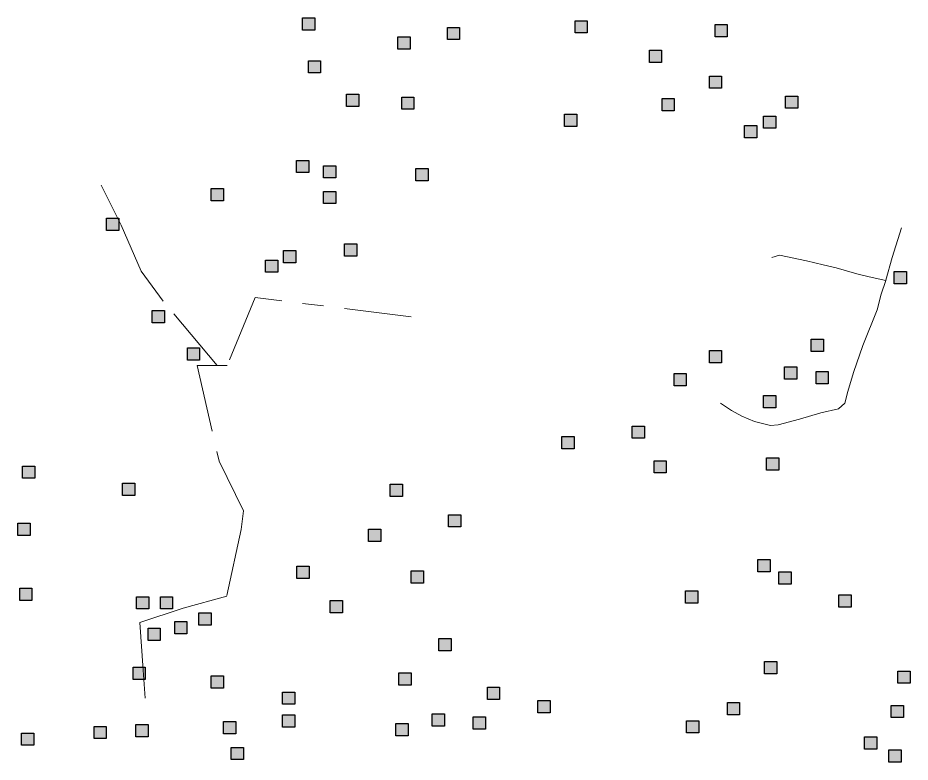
# Model space of a CAD drawing. Extents: x 445.4 to 500, y 8728.7 to 8784.
# Drawn here: x 476.132 to 480.372, y 8760.427 to 8763.961 of the extents above; entities that cross this region are included whole.
import ezdxf

# ---------------------------------------------------------------- set-up
doc = ezdxf.new("R2010")
doc.units = 0
doc.header["$LTSCALE"] = 0.064
doc.linetypes.add('DOT_DASHED', pattern=[7.7, 5, -1.2, 0.3, -1.2])
doc.layers.add('2', color=7, linetype='Continuous', lineweight=25)
doc.layers.add('22', color=7, linetype='DOT_DASHED', lineweight=13)

msp = doc.modelspace()

# ---------------------------------------------------------------- hatches: boundary and pattern name
at = {"layer": '2'}
for points in [[(477.4856, 8763.9606), (477.5436, 8763.9606), (477.5436, 8763.9026), (477.4856, 8763.9026)], [(478.1734, 8763.9153), (478.2314, 8763.9153), (478.2314, 8763.8573), (478.1734, 8763.8573)], [(478.7797, 8763.947), (478.8377, 8763.947), (478.8377, 8763.889), (478.7797, 8763.889)], [(479.4449, 8763.9289), (479.5029, 8763.9289), (479.5029, 8763.8709), (479.4449, 8763.8709)], [(477.9381, 8763.87), (477.9961, 8763.87), (477.9961, 8763.812), (477.9381, 8763.812)], [(479.1327, 8763.8066), (479.1907, 8763.8066), (479.1907, 8763.7486), (479.1327, 8763.7486)], [(477.5127, 8763.7568), (477.5707, 8763.7568), (477.5707, 8763.6988), (477.5127, 8763.6988)], [(479.4177, 8763.6844), (479.4757, 8763.6844), (479.4757, 8763.6264), (479.4177, 8763.6264)], [(477.6937, 8763.5984), (477.7517, 8763.5984), (477.7517, 8763.5404), (477.6937, 8763.5404)], [(477.9562, 8763.5848), (478.0142, 8763.5848), (478.0142, 8763.5268), (477.9562, 8763.5268)], [(479.1931, 8763.5773), (479.2511, 8763.5773), (479.2511, 8763.5193), (479.1931, 8763.5193)], [(479.7797, 8763.5893), (479.8377, 8763.5893), (479.8377, 8763.5313), (479.7797, 8763.5313)], [(478.7299, 8763.5033), (478.7879, 8763.5033), (478.7879, 8763.4453), (478.7299, 8763.4453)], [(479.6757, 8763.4942), (479.7337, 8763.4942), (479.7337, 8763.4362), (479.6757, 8763.4362)], [(479.5852, 8763.4489), (479.6432, 8763.4489), (479.6432, 8763.3909), (479.5852, 8763.3909)], [(477.4566, 8763.2838), (477.5146, 8763.2838), (477.5146, 8763.2258), (477.4566, 8763.2258)], [(477.5851, 8763.2588), (477.6431, 8763.2588), (477.6431, 8763.2008), (477.5851, 8763.2008)], [(478.024, 8763.2452), (478.082, 8763.2452), (478.082, 8763.1872), (478.024, 8763.1872)], [(477.0512, 8763.1501), (477.1092, 8763.1501), (477.1092, 8763.0921), (477.0512, 8763.0921)], [(477.5851, 8763.1366), (477.6431, 8763.1366), (477.6431, 8763.0786), (477.5851, 8763.0786)], [(476.554, 8763.0095), (476.612, 8763.0095), (476.612, 8762.9515), (476.554, 8762.9515)], [(477.3951, 8762.8559), (477.4531, 8762.8559), (477.4531, 8762.7979), (477.3951, 8762.7979)], [(477.6847, 8762.8875), (477.7427, 8762.8875), (477.7427, 8762.8295), (477.6847, 8762.8295)], [(477.3091, 8762.8106), (477.3671, 8762.8106), (477.3671, 8762.7526), (477.3091, 8762.7526)], [(480.2956, 8762.7562), (480.3536, 8762.7562), (480.3536, 8762.6982), (480.2956, 8762.6982)], [(476.7706, 8762.5706), (476.8286, 8762.5706), (476.8286, 8762.5126), (476.7706, 8762.5126)], [(479.9019, 8762.4348), (479.9599, 8762.4348), (479.9599, 8762.3768), (479.9019, 8762.3768)], [(476.938, 8762.3941), (476.996, 8762.3941), (476.996, 8762.3361), (476.938, 8762.3361)], [(479.4177, 8762.3805), (479.4757, 8762.3805), (479.4757, 8762.3225), (479.4177, 8762.3225)], [(479.7752, 8762.3035), (479.8332, 8762.3035), (479.8332, 8762.2455), (479.7752, 8762.2455)], [(479.2503, 8762.2718), (479.3083, 8762.2718), (479.3083, 8762.2138), (479.2503, 8762.2138)], [(479.9245, 8762.2809), (479.9825, 8762.2809), (479.9825, 8762.2229), (479.9245, 8762.2229)], [(479.6757, 8762.1677), (479.7337, 8762.1677), (479.7337, 8762.1097), (479.6757, 8762.1097)], [(479.0512, 8762.0228), (479.1092, 8762.0228), (479.1092, 8761.9648), (479.0512, 8761.9648)], [(478.7176, 8761.9728), (478.7756, 8761.9728), (478.7756, 8761.9148), (478.7176, 8761.9148)], [(479.1553, 8761.858), (479.2133, 8761.858), (479.2133, 8761.8), (479.1553, 8761.8)], [(479.6892, 8761.8716), (479.7472, 8761.8716), (479.7472, 8761.8136), (479.6892, 8761.8136)], [(476.1552, 8761.8327), (476.2132, 8761.8327), (476.2132, 8761.7747), (476.1552, 8761.7747)], [(476.6303, 8761.7512), (476.6883, 8761.7512), (476.6883, 8761.6932), (476.6303, 8761.6932)], [(477.9019, 8761.7466), (477.9599, 8761.7466), (477.9599, 8761.6886), (477.9019, 8761.6886)], [(478.1792, 8761.6018), (478.2372, 8761.6018), (478.2372, 8761.5438), (478.1792, 8761.5438)], [(476.1325, 8761.561), (476.1905, 8761.561), (476.1905, 8761.503), (476.1325, 8761.503)], [(477.7983, 8761.5326), (477.8563, 8761.5326), (477.8563, 8761.4746), (477.7983, 8761.4746)], [(479.6485, 8761.389), (479.7065, 8761.389), (479.7065, 8761.331), (479.6485, 8761.331)], [(477.4584, 8761.3573), (477.5164, 8761.3573), (477.5164, 8761.2993), (477.4584, 8761.2993)], [(478.0014, 8761.3346), (478.0594, 8761.3346), (478.0594, 8761.2766), (478.0014, 8761.2766)], [(479.7481, 8761.3301), (479.8061, 8761.3301), (479.8061, 8761.2721), (479.7481, 8761.2721)], [(476.1416, 8761.2531), (476.1996, 8761.2531), (476.1996, 8761.1951), (476.1416, 8761.1951)], [(479.3046, 8761.2396), (479.3626, 8761.2396), (479.3626, 8761.1816), (479.3046, 8761.1816)], [(476.6968, 8761.2124), (476.7548, 8761.2124), (476.7548, 8761.1544), (476.6968, 8761.1544)], [(476.8099, 8761.2124), (476.8679, 8761.2124), (476.8679, 8761.1544), (476.8099, 8761.1544)], [(480.0331, 8761.2214), (480.0911, 8761.2214), (480.0911, 8761.1634), (480.0331, 8761.1634)], [(477.6168, 8761.1943), (477.6748, 8761.1943), (477.6748, 8761.1363), (477.6168, 8761.1363)], [(476.9923, 8761.1354), (477.0503, 8761.1354), (477.0503, 8761.0774), (476.9923, 8761.0774)], [(476.8778, 8761.0947), (476.9358, 8761.0947), (476.9358, 8761.0367), (476.8778, 8761.0367)], [(476.7511, 8761.063), (476.8091, 8761.063), (476.8091, 8761.005), (476.7511, 8761.005)], [(478.1326, 8761.0132), (478.1906, 8761.0132), (478.1906, 8760.9552), (478.1326, 8760.9552)], [(479.6802, 8760.9045), (479.7382, 8760.9045), (479.7382, 8760.8465), (479.6802, 8760.8465)], [(476.6801, 8760.8774), (476.7381, 8760.8774), (476.7381, 8760.8194), (476.6801, 8760.8194)], [(480.3137, 8760.8593), (480.3717, 8760.8593), (480.3717, 8760.8013), (480.3137, 8760.8013)], [(477.0512, 8760.8366), (477.1092, 8760.8366), (477.1092, 8760.7786), (477.0512, 8760.7786)], [(477.9428, 8760.8502), (478.0008, 8760.8502), (478.0008, 8760.7922), (477.9428, 8760.7922)], [(478.3634, 8760.7823), (478.4214, 8760.7823), (478.4214, 8760.7243), (478.3634, 8760.7243)], [(477.3905, 8760.7596), (477.4485, 8760.7596), (477.4485, 8760.7016), (477.3905, 8760.7016)], [(478.6032, 8760.7189), (478.6612, 8760.7189), (478.6612, 8760.6609), (478.6032, 8760.6609)], [(479.5037, 8760.7098), (479.5617, 8760.7098), (479.5617, 8760.6518), (479.5037, 8760.6518)], [(480.282, 8760.6963), (480.34, 8760.6963), (480.34, 8760.6383), (480.282, 8760.6383)], [(477.3905, 8760.651), (477.4485, 8760.651), (477.4485, 8760.593), (477.3905, 8760.593)], [(478.101, 8760.6555), (478.159, 8760.6555), (478.159, 8760.5975), (478.101, 8760.5975)], [(476.6936, 8760.6057), (476.7516, 8760.6057), (476.7516, 8760.5477), (476.6936, 8760.5477)], [(477.11, 8760.6193), (477.168, 8760.6193), (477.168, 8760.5613), (477.11, 8760.5613)], [(477.929, 8760.6102), (477.987, 8760.6102), (477.987, 8760.5522), (477.929, 8760.5522)], [(478.2955, 8760.6419), (478.3535, 8760.6419), (478.3535, 8760.5839), (478.2955, 8760.5839)], [(479.3091, 8760.6238), (479.3671, 8760.6238), (479.3671, 8760.5658), (479.3091, 8760.5658)], [(476.1506, 8760.565), (476.2086, 8760.565), (476.2086, 8760.507), (476.1506, 8760.507)], [(476.4945, 8760.5967), (476.5525, 8760.5967), (476.5525, 8760.5387), (476.4945, 8760.5387)], [(480.1553, 8760.5469), (480.2133, 8760.5469), (480.2133, 8760.4889), (480.1553, 8760.4889)], [(477.1462, 8760.4971), (477.2042, 8760.4971), (477.2042, 8760.4391), (477.1462, 8760.4391)], [(480.2708, 8760.4849), (480.3288, 8760.4849), (480.3288, 8760.4269), (480.2708, 8760.4269)]]:
    msp.add_hatch(color=256, dxfattribs=at).paths.add_polyline_path(points)

# ---------------------------------------------------------------- linework, layer by layer
for points in [[(477.4856, 8763.9606), (477.5436, 8763.9606), (477.5436, 8763.9026), (477.4856, 8763.9026)], [(478.1734, 8763.9153), (478.2314, 8763.9153), (478.2314, 8763.8573), (478.1734, 8763.8573)], [(478.7797, 8763.947), (478.8377, 8763.947), (478.8377, 8763.889), (478.7797, 8763.889)], [(479.4449, 8763.9289), (479.5029, 8763.9289), (479.5029, 8763.8709), (479.4449, 8763.8709)], [(477.9381, 8763.87), (477.9961, 8763.87), (477.9961, 8763.812), (477.9381, 8763.812)], [(479.1327, 8763.8066), (479.1907, 8763.8066), (479.1907, 8763.7486), (479.1327, 8763.7486)], [(477.5127, 8763.7568), (477.5707, 8763.7568), (477.5707, 8763.6988), (477.5127, 8763.6988)], [(479.4177, 8763.6844), (479.4757, 8763.6844), (479.4757, 8763.6264), (479.4177, 8763.6264)], [(477.6937, 8763.5984), (477.7517, 8763.5984), (477.7517, 8763.5404), (477.6937, 8763.5404)], [(477.9562, 8763.5848), (478.0142, 8763.5848), (478.0142, 8763.5268), (477.9562, 8763.5268)], [(479.1931, 8763.5773), (479.2511, 8763.5773), (479.2511, 8763.5193), (479.1931, 8763.5193)], [(479.7797, 8763.5893), (479.8377, 8763.5893), (479.8377, 8763.5313), (479.7797, 8763.5313)], [(478.7299, 8763.5033), (478.7879, 8763.5033), (478.7879, 8763.4453), (478.7299, 8763.4453)], [(479.6757, 8763.4942), (479.7337, 8763.4942), (479.7337, 8763.4362), (479.6757, 8763.4362)], [(479.5852, 8763.4489), (479.6432, 8763.4489), (479.6432, 8763.3909), (479.5852, 8763.3909)], [(477.4566, 8763.2838), (477.5146, 8763.2838), (477.5146, 8763.2258), (477.4566, 8763.2258)], [(477.5851, 8763.2588), (477.6431, 8763.2588), (477.6431, 8763.2008), (477.5851, 8763.2008)], [(478.024, 8763.2452), (478.082, 8763.2452), (478.082, 8763.1872), (478.024, 8763.1872)], [(477.0512, 8763.1501), (477.1092, 8763.1501), (477.1092, 8763.0921), (477.0512, 8763.0921)], [(477.5851, 8763.1366), (477.6431, 8763.1366), (477.6431, 8763.0786), (477.5851, 8763.0786)], [(476.554, 8763.0095), (476.612, 8763.0095), (476.612, 8762.9515), (476.554, 8762.9515)], [(477.3951, 8762.8559), (477.4531, 8762.8559), (477.4531, 8762.7979), (477.3951, 8762.7979)], [(477.6847, 8762.8875), (477.7427, 8762.8875), (477.7427, 8762.8295), (477.6847, 8762.8295)], [(477.3091, 8762.8106), (477.3671, 8762.8106), (477.3671, 8762.7526), (477.3091, 8762.7526)], [(480.2956, 8762.7562), (480.3536, 8762.7562), (480.3536, 8762.6982), (480.2956, 8762.6982)], [(476.7706, 8762.5706), (476.8286, 8762.5706), (476.8286, 8762.5126), (476.7706, 8762.5126)], [(479.9019, 8762.4348), (479.9599, 8762.4348), (479.9599, 8762.3768), (479.9019, 8762.3768)], [(476.938, 8762.3941), (476.996, 8762.3941), (476.996, 8762.3361), (476.938, 8762.3361)], [(479.4177, 8762.3805), (479.4757, 8762.3805), (479.4757, 8762.3225), (479.4177, 8762.3225)], [(479.7752, 8762.3035), (479.8332, 8762.3035), (479.8332, 8762.2455), (479.7752, 8762.2455)], [(479.2503, 8762.2718), (479.3083, 8762.2718), (479.3083, 8762.2138), (479.2503, 8762.2138)], [(479.9245, 8762.2809), (479.9825, 8762.2809), (479.9825, 8762.2229), (479.9245, 8762.2229)], [(479.6757, 8762.1677), (479.7337, 8762.1677), (479.7337, 8762.1097), (479.6757, 8762.1097)], [(479.0512, 8762.0228), (479.1092, 8762.0228), (479.1092, 8761.9648), (479.0512, 8761.9648)], [(478.7176, 8761.9728), (478.7756, 8761.9728), (478.7756, 8761.9148), (478.7176, 8761.9148)], [(479.1553, 8761.858), (479.2133, 8761.858), (479.2133, 8761.8), (479.1553, 8761.8)], [(479.6892, 8761.8716), (479.7472, 8761.8716), (479.7472, 8761.8136), (479.6892, 8761.8136)], [(476.1552, 8761.8327), (476.2132, 8761.8327), (476.2132, 8761.7747), (476.1552, 8761.7747)], [(476.6303, 8761.7512), (476.6883, 8761.7512), (476.6883, 8761.6932), (476.6303, 8761.6932)], [(477.9019, 8761.7466), (477.9599, 8761.7466), (477.9599, 8761.6886), (477.9019, 8761.6886)], [(478.1792, 8761.6018), (478.2372, 8761.6018), (478.2372, 8761.5438), (478.1792, 8761.5438)], [(476.1325, 8761.561), (476.1905, 8761.561), (476.1905, 8761.503), (476.1325, 8761.503)], [(477.7983, 8761.5326), (477.8563, 8761.5326), (477.8563, 8761.4746), (477.7983, 8761.4746)], [(479.6485, 8761.389), (479.7065, 8761.389), (479.7065, 8761.331), (479.6485, 8761.331)], [(477.4584, 8761.3573), (477.5164, 8761.3573), (477.5164, 8761.2993), (477.4584, 8761.2993)], [(478.0014, 8761.3346), (478.0594, 8761.3346), (478.0594, 8761.2766), (478.0014, 8761.2766)], [(479.7481, 8761.3301), (479.8061, 8761.3301), (479.8061, 8761.2721), (479.7481, 8761.2721)], [(476.1416, 8761.2531), (476.1996, 8761.2531), (476.1996, 8761.1951), (476.1416, 8761.1951)], [(479.3046, 8761.2396), (479.3626, 8761.2396), (479.3626, 8761.1816), (479.3046, 8761.1816)], [(476.6968, 8761.2124), (476.7548, 8761.2124), (476.7548, 8761.1544), (476.6968, 8761.1544)], [(476.8099, 8761.2124), (476.8679, 8761.2124), (476.8679, 8761.1544), (476.8099, 8761.1544)], [(480.0331, 8761.2214), (480.0911, 8761.2214), (480.0911, 8761.1634), (480.0331, 8761.1634)], [(477.6168, 8761.1943), (477.6748, 8761.1943), (477.6748, 8761.1363), (477.6168, 8761.1363)], [(476.9923, 8761.1354), (477.0503, 8761.1354), (477.0503, 8761.0774), (476.9923, 8761.0774)], [(476.8778, 8761.0947), (476.9358, 8761.0947), (476.9358, 8761.0367), (476.8778, 8761.0367)], [(476.7511, 8761.063), (476.8091, 8761.063), (476.8091, 8761.005), (476.7511, 8761.005)], [(478.1326, 8761.0132), (478.1906, 8761.0132), (478.1906, 8760.9552), (478.1326, 8760.9552)], [(479.6802, 8760.9045), (479.7382, 8760.9045), (479.7382, 8760.8465), (479.6802, 8760.8465)], [(476.6801, 8760.8774), (476.7381, 8760.8774), (476.7381, 8760.8194), (476.6801, 8760.8194)], [(480.3137, 8760.8593), (480.3717, 8760.8593), (480.3717, 8760.8013), (480.3137, 8760.8013)], [(477.0512, 8760.8366), (477.1092, 8760.8366), (477.1092, 8760.7786), (477.0512, 8760.7786)], [(477.9428, 8760.8502), (478.0008, 8760.8502), (478.0008, 8760.7922), (477.9428, 8760.7922)], [(478.3634, 8760.7823), (478.4214, 8760.7823), (478.4214, 8760.7243), (478.3634, 8760.7243)], [(477.3905, 8760.7596), (477.4485, 8760.7596), (477.4485, 8760.7016), (477.3905, 8760.7016)], [(478.6032, 8760.7189), (478.6612, 8760.7189), (478.6612, 8760.6609), (478.6032, 8760.6609)], [(479.5037, 8760.7098), (479.5617, 8760.7098), (479.5617, 8760.6518), (479.5037, 8760.6518)], [(480.282, 8760.6963), (480.34, 8760.6963), (480.34, 8760.6383), (480.282, 8760.6383)], [(477.3905, 8760.651), (477.4485, 8760.651), (477.4485, 8760.593), (477.3905, 8760.593)], [(478.101, 8760.6555), (478.159, 8760.6555), (478.159, 8760.5975), (478.101, 8760.5975)], [(476.6936, 8760.6057), (476.7516, 8760.6057), (476.7516, 8760.5477), (476.6936, 8760.5477)], [(477.11, 8760.6193), (477.168, 8760.6193), (477.168, 8760.5613), (477.11, 8760.5613)], [(477.929, 8760.6102), (477.987, 8760.6102), (477.987, 8760.5522), (477.929, 8760.5522)], [(478.2955, 8760.6419), (478.3535, 8760.6419), (478.3535, 8760.5839), (478.2955, 8760.5839)], [(479.3091, 8760.6238), (479.3671, 8760.6238), (479.3671, 8760.5658), (479.3091, 8760.5658)], [(476.1506, 8760.565), (476.2086, 8760.565), (476.2086, 8760.507), (476.1506, 8760.507)], [(476.4945, 8760.5967), (476.5525, 8760.5967), (476.5525, 8760.5387), (476.4945, 8760.5387)], [(480.1553, 8760.5469), (480.2133, 8760.5469), (480.2133, 8760.4889), (480.1553, 8760.4889)], [(477.1462, 8760.4971), (477.2042, 8760.4971), (477.2042, 8760.4391), (477.1462, 8760.4391)], [(480.2708, 8760.4849), (480.3288, 8760.4849), (480.3288, 8760.4269), (480.2708, 8760.4269)]]:
    msp.add_lwpolyline(points, close=True, dxfattribs=at)
at = {"layer": '22'}
for points in [[(477.0793, 8762.3108), (476.8227, 8762.6152), (476.7182, 8762.7575), (476.6232, 8762.9758), (476.5282, 8763.1655)], [(480.3299, 8762.9642), (480.2863, 8762.8222), (480.2556, 8762.7149), (480.2554, 8762.7139)], [(479.714, 8762.8235), (479.7502, 8762.8347), (479.8786, 8762.8073), (479.9592, 8762.7882), (480.0206, 8762.7732), (480.119, 8762.7458), (480.1777, 8762.7308), (480.2555, 8762.7144)], [(480.2555, 8762.7144), (480.2337, 8762.6493), (480.2149, 8762.5741), (480.1473, 8762.4049), (480.1022, 8762.2771), (480.0759, 8762.1869), (480.0608, 8762.1305), (480.0308, 8762.1041), (479.9481, 8762.0853), (479.8467, 8762.0553), (479.7452, 8762.029), (479.7076, 8762.0252), (479.6325, 8762.044), (479.5724, 8762.0703), (479.5235, 8762.0966), (479.4701, 8762.1305)], [(478.0016, 8762.5407), (477.2599, 8762.6334), (477.1269, 8762.3108), (477.0793, 8762.3108)], [(477.0793, 8762.3108), (476.9843, 8762.3108), (477.0889, 8761.8554), (477.2043, 8761.6203), (477.1928, 8761.5313), (477.1254, 8761.2157), (476.9173, 8761.158), (476.7128, 8761.0904), (476.7273, 8760.8638), (476.7374, 8760.7304)]]:
    msp.add_lwpolyline(points, dxfattribs=at)

doc.saveas('drawing.dxf')
